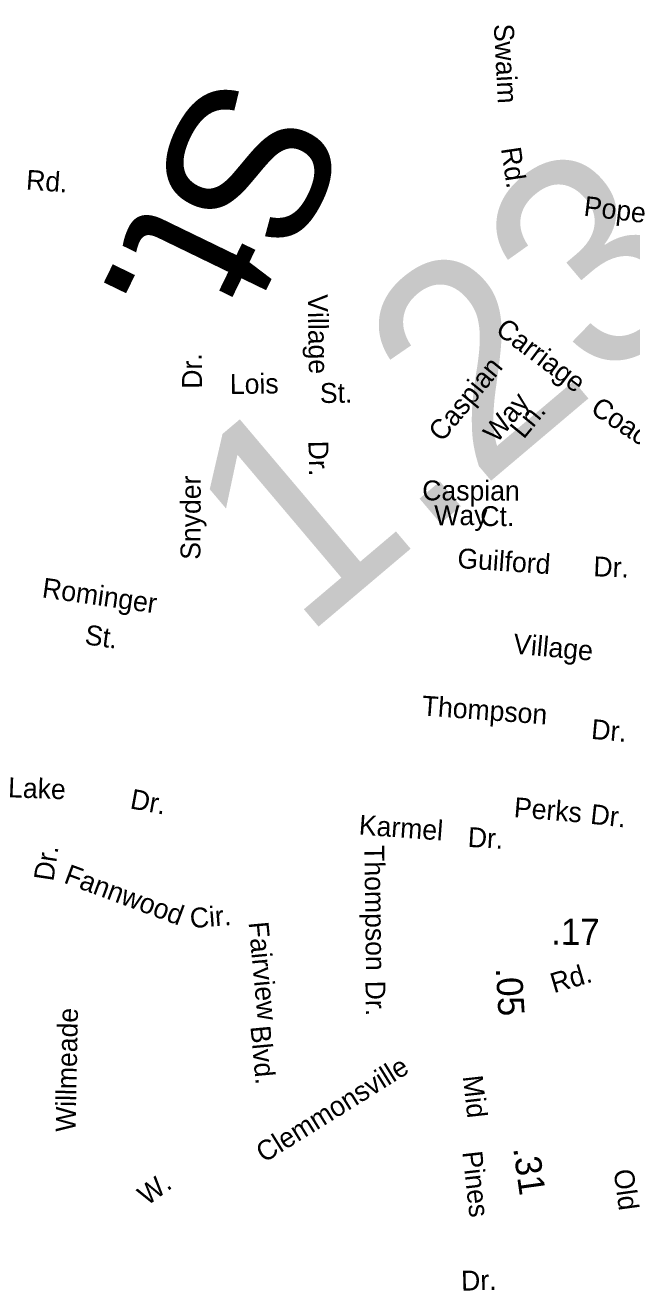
# Model space of a CAD drawing. Extents: x 1553981 to 1780076, y 812965 to 996873.
# Drawn here: x 1631957 to 1632320, y 844959 to 845716 of the extents above; entities that cross this region are included whole.
import ezdxf

# ---------------------------------------------------------------- set-up
doc = ezdxf.new("R2010")
doc.units = 0
for name, color, linetype in [('Exist Road Non-System Type 51 Label', 7, 'Continuous'), ('Exist Road Secondary Mileage Hundredths English Label', 7, 'Continuous'), ('Map Preparation Border Antique Large Shape', 7, 'Continuous')]:
    doc.layers.add(name, color=color, linetype=linetype)

msp = doc.modelspace()

# ---------------------------------------------------------------- texts
at = {"layer": 'Exist Road Non-System Type 51 Label'}
for s, height, rotation, p in [('Swaim', 11.875, 273.00315, (1632237.36, 845716.09)), ('St.', 95, 244.11838, (1632067.07, 845691.11)), ('Rd.', 11.875, 278.43644, (1632241.64, 845641.88)), ('Rd.', 11.875, 355.76176, (1631957.56, 845617.39)), ('Pope', 11.875, 353.18828, (1632290.74, 845601.73)), ('Village', 11.875, 270.84402, (1632126.17, 845554.63)), ('Carriage', 11.875, 323.10935, (1632237.71, 845531.89)), ('Dr.', 11.875, 90.27293, (1632062.95, 845498.32)), ('Caspian', 11.875, 50.73186, (1632206.51, 845465.91)), ('Lois', 11.875, 0.88718, (1632079.71, 845495.09)), ('St.', 11.875, 0.88718, (1632133.49, 845489.71)), ('Way', 11.875, 50.73186, (1632239.21, 845465.33)), ('Coach', 11.875, 326.59162, (1632294.48, 845484.24)), ('Ln.', 11.875, 50.73186, (1632255.24, 845467.73)), ('Dr.', 11.875, 271.33642, (1632126.54, 845467.05)), ('Snyder', 11.875, 89.66453, (1632061.99, 845396.01)), ('Caspian', 11.875, 359.77856, (1632194.6, 845431.58)), ('Way', 11.875, 0.37925, (1632201.88, 845416.61)), ('Ct.', 11.875, 359.96993, (1632229.32, 845416.18)), ('Guilford', 11.875, 356.12138, (1632215.34, 845391.18)), ('Dr.', 11.875, 357.67648, (1632296.74, 845386.21)), ('Rominger', 11.875, 351.93177, (1631966.93, 845373.62)), ('St.', 11.875, 351.93177, (1631992.43, 845345.59)), ('Village', 11.875, 354.7364, (1632248.61, 845340.05)), ('Thompson', 11.875, 355.83797, (1632194.04, 845303.01)), ('Dr.', 11.875, 354.98472, (1632295.25, 845289.01)), ('Lake', 11.875, 357.89093, (1631946.94, 845254.11)), ('Dr.', 11.875, 349.57405, (1632019.5, 845247.5)), ('Perks', 11.875, 355.29733, (1632249.09, 845242.29)), ('Dr.', 11.875, 353.8057, (1632294.7, 845238.27)), ('Karmel', 11.875, 355.86321, (1632156.45, 845231.83)), ('Dr.', 11.875, 356.81063, (1632221.6, 845224.43)), ('Dr.', 11.875, 81.32739, (1631974.1, 845203.49)), ('Thompson', 11.875, 270.76307, (1632159.99, 845225.37)), ('Fannwood', 11.875, 339.58771, (1631979.77, 845203.15)), ('Cir.', 11.875, 4.55869, (1632056.18, 845175.8)), ('Fairview', 11.875, 275.32502, (1632090.79, 845179.22)), ('Dr.', 11.875, 271.03688, (1632160.63, 845144.33)), ('Willmeade', 11.875, 88.83241, (1631987.37, 845053.96)), ('Blvd.', 11.875, 275.32502, (1632091.9, 845117.06))]:
    msp.add_text(s, height=height, rotation=rotation, dxfattribs=at).set_placement(p)
at = {"layer": 'Exist Road Secondary Mileage Hundredths English Label'}
for s, height, rotation, p in [('1.23', 125, 40.21753, (1632122.91, 845347.87)), ('.17', 15.625, 359.73957, (1632271.61, 845165.91)), ('.05', 15.625, 273.50714, (1632238.5, 845151.88)), ('.31', 15.625, 277.99747, (1632248.91, 845044.24))]:
    msp.add_text(s, height=height, rotation=rotation, dxfattribs=at).set_placement(p)
at = {"layer": 'Map Preparation Border Antique Large Shape'}
for s, rotation, p in [('Rd.', 16.39211, (1632273.25, 845136.92)), ('Clemmonsville', 31.9288, (1632100.05, 845035.31)), ('Mid', 276.38186, (1632218.82, 845087.26)), ('Pines', 276.41685, (1632218.53, 845042.01)), ('W.', 36.16603, (1632030.17, 845009.6)), ('Old', 277.82072, (1632308.93, 845031)), ('Dr.', 1.58134, (1632217.99, 844959.1))]:
    msp.add_text(s, height=11.875, rotation=rotation, dxfattribs=at).set_placement(p)

doc.saveas('drawing.dxf')
